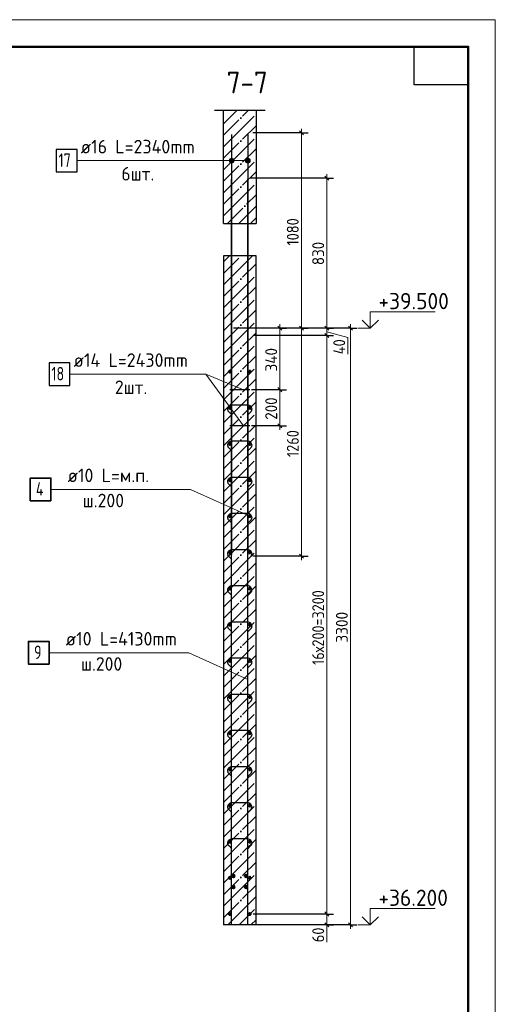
# Model space of a CAD drawing. Header units: millimetres. Extents: x -49773 to 2322955, y -3321 to 58485.
# Tile 474 of 580: x 1813212 to 1821986, y 21590 to 39743. Entities that reach past the tile are written whole.
import ezdxf

# ---------------------------------------------------------------- set-up
doc = ezdxf.new("R2010")
doc.units = ezdxf.units.MM
doc.linetypes.add('______11', pattern=[500, 400, -50, 0, -50])
doc.linetypes.add('______5', pattern=[1100, 800, -100, 100, -100])
for name, color, linetype, lineweight in [('Standard', 7, 'Continuous', 25), ('Арм.стержн. вертикальными 1', 22, 'Continuous', 35), ('Арм.стержн. Доп. арматура', 180, 'Continuous', 35), ('Арм.стержн.горизонт. 1', 180, 'Continuous', 35), ('Арм.стержн.горизонт. 2', 202, 'Continuous', 35), ('Высотная отметки_ общее', 7, 'Continuous', 13), ('Размерная линия_ общее', 7, 'Continuous', 13), ('Стена_ общее', 7, 'Continuous', 35), ('Текст_ примечание', 7, 'Continuous', 13)]:
    doc.layers.add(name, color=color, linetype=linetype, lineweight=lineweight)
doc.layers.add('Арм.стержн. вертикальными 2', color=7, linetype='Continuous', lineweight=35, true_color=0x006e00)
doc.layers.add('Арм.стержн.Стяжки', color=7, linetype='Continuous', lineweight=35, true_color=0x501e0f)
doc.styles.add('ISOCPEUR', font='txt')

msp = doc.modelspace()

# ---------------------------------------------------------------- hatches: boundary and pattern name
at = {"layer": 'Арм.стержн. вертикальными 2', "linetype": 'Continuous', "lineweight": 13, "transparency": 33554687}
for points in [[(1817083.4, 37121.4), (1817083.4, 37166.4), (1817077.1, 37143.9)], [(1817083.4, 37121.4), (1817083.4, 37166.4), (1817077.1, 37143.9)], [(1817083.4, 37121.4), (1817083.4, 37166.4), (1817077.1, 37143.9)], [(1817083.4, 37166.4), (1817099.6, 37105.2), (1817099.6, 37182.6)], [(1817083.4, 37166.4), (1817099.6, 37105.2), (1817099.6, 37182.6)], [(1817083.4, 37166.4), (1817099.6, 37105.2), (1817099.6, 37182.6)], [(1817083.4, 37166.4), (1817083.4, 37121.4), (1817099.6, 37105.2)], [(1817083.4, 37166.4), (1817083.4, 37121.4), (1817099.6, 37105.2)], [(1817083.4, 37166.4), (1817083.4, 37121.4), (1817099.6, 37105.2)], [(1817099.6, 37182.6), (1817122.1, 37098.9), (1817122.1, 37188.9)], [(1817099.6, 37182.6), (1817122.1, 37098.9), (1817122.1, 37188.9)], [(1817099.6, 37182.6), (1817122.1, 37098.9), (1817122.1, 37188.9)], [(1817099.6, 37182.6), (1817099.6, 37105.2), (1817122.1, 37098.9)], [(1817099.6, 37182.6), (1817099.6, 37105.2), (1817122.1, 37098.9)], [(1817099.6, 37182.6), (1817099.6, 37105.2), (1817122.1, 37098.9)], [(1817122.1, 37188.9), (1817122.1, 37098.9), (1817144.6, 37105.2)], [(1817122.1, 37188.9), (1817144.6, 37105.2), (1817144.6, 37182.6)], [(1817122.1, 37188.9), (1817122.1, 37098.9), (1817144.6, 37105.2)], [(1817122.1, 37188.9), (1817144.6, 37105.2), (1817144.6, 37182.6)], [(1817122.1, 37188.9), (1817122.1, 37098.9), (1817144.6, 37105.2)], [(1817122.1, 37188.9), (1817144.6, 37105.2), (1817144.6, 37182.6)], [(1817144.6, 37182.6), (1817144.6, 37105.2), (1817160.8, 37121.4)], [(1817144.6, 37182.6), (1817160.8, 37121.4), (1817160.8, 37166.4)], [(1817144.6, 37182.6), (1817144.6, 37105.2), (1817160.8, 37121.4)], [(1817144.6, 37182.6), (1817160.8, 37121.4), (1817160.8, 37166.4)], [(1817144.6, 37182.6), (1817144.6, 37105.2), (1817160.8, 37121.4)], [(1817144.6, 37182.6), (1817160.8, 37121.4), (1817160.8, 37166.4)], [(1817160.8, 37166.4), (1817160.8, 37121.4), (1817167.1, 37143.9)], [(1817160.8, 37166.4), (1817160.8, 37121.4), (1817167.1, 37143.9)], [(1817160.8, 37166.4), (1817160.8, 37121.4), (1817167.1, 37143.9)], [(1817383.4, 37121.4), (1817383.4, 37166.4), (1817377.1, 37143.9)], [(1817383.4, 37121.4), (1817383.4, 37166.4), (1817377.1, 37143.9)], [(1817383.4, 37121.4), (1817383.4, 37166.4), (1817377.1, 37143.9)], [(1817383.4, 37166.4), (1817399.6, 37105.2), (1817399.6, 37182.6)], [(1817383.4, 37166.4), (1817399.6, 37105.2), (1817399.6, 37182.6)], [(1817383.4, 37166.4), (1817399.6, 37105.2), (1817399.6, 37182.6)], [(1817383.4, 37166.4), (1817383.4, 37121.4), (1817399.6, 37105.2)], [(1817383.4, 37166.4), (1817383.4, 37121.4), (1817399.6, 37105.2)], [(1817383.4, 37166.4), (1817383.4, 37121.4), (1817399.6, 37105.2)], [(1817399.6, 37182.6), (1817422.1, 37098.9), (1817422.1, 37188.9)], [(1817399.6, 37182.6), (1817422.1, 37098.9), (1817422.1, 37188.9)], [(1817399.6, 37182.6), (1817422.1, 37098.9), (1817422.1, 37188.9)], [(1817399.6, 37182.6), (1817399.6, 37105.2), (1817422.1, 37098.9)], [(1817399.6, 37182.6), (1817399.6, 37105.2), (1817422.1, 37098.9)], [(1817399.6, 37182.6), (1817399.6, 37105.2), (1817422.1, 37098.9)], [(1817422.1, 37188.9), (1817422.1, 37098.9), (1817444.6, 37105.2)], [(1817422.1, 37188.9), (1817444.6, 37105.2), (1817444.6, 37182.6)], [(1817422.1, 37188.9), (1817422.1, 37098.9), (1817444.6, 37105.2)], [(1817422.1, 37188.9), (1817444.6, 37105.2), (1817444.6, 37182.6)], [(1817422.1, 37188.9), (1817422.1, 37098.9), (1817444.6, 37105.2)], [(1817422.1, 37188.9), (1817444.6, 37105.2), (1817444.6, 37182.6)], [(1817444.6, 37182.6), (1817444.6, 37105.2), (1817460.8, 37121.4)], [(1817444.6, 37182.6), (1817460.8, 37121.4), (1817460.8, 37166.4)], [(1817444.6, 37182.6), (1817444.6, 37105.2), (1817460.8, 37121.4)], [(1817444.6, 37182.6), (1817460.8, 37121.4), (1817460.8, 37166.4)], [(1817444.6, 37182.6), (1817444.6, 37105.2), (1817460.8, 37121.4)], [(1817444.6, 37182.6), (1817460.8, 37121.4), (1817460.8, 37166.4)], [(1817460.8, 37166.4), (1817460.8, 37121.4), (1817467.1, 37143.9)], [(1817460.8, 37166.4), (1817460.8, 37121.4), (1817467.1, 37143.9)], [(1817460.8, 37166.4), (1817460.8, 37121.4), (1817467.1, 37143.9)]]:
    msp.add_hatch(color=7, dxfattribs=at).paths.add_polyline_path(points)

# ---------------------------------------------------------------- linework, layer by layer
at = {"layer": 'Standard', "color": 7, "linetype": 'Continuous', "lineweight": 25, "transparency": 33554687}
msp.add_line((1816805.5, 38073.6), (1817738.8, 38073.6), dxfattribs=at)
at = {"layer": 'Standard', "color": 253, "linetype": '______11', "lineweight": 35, "true_color": 0xababab, "transparency": 33554687}
for p, q in [((1816972.1, 37611.9), (1817433.8, 38073.6)), ((1816972.1, 37187.6), (1817572.1, 37787.6)), ((1816972.1, 36763.3), (1817572.1, 37363.3)), ((1816972.1, 36339.1), (1817572.1, 36939.1)), ((1817045.2, 35987.9), (1817572.1, 36514.8)), ((1817469.4, 35987.9), (1817572.1, 36090.5)), ((1816972.1, 35066.3), (1817293.7, 35387.9)), ((1816972.1, 34642), (1817572.1, 35242)), ((1816972.1, 34217.7), (1817572.1, 34817.7)), ((1816972.1, 33793.5), (1817572.1, 34393.5)), ((1816972.1, 33369.2), (1817572.1, 33969.2)), ((1816972.1, 32944.9), (1817572.1, 33544.9)), ((1816972.1, 32520.7), (1817572.1, 33120.7)), ((1816972.1, 32096.4), (1817572.1, 32696.4)), ((1816972.1, 31672.2), (1817572.1, 32272.2)), ((1816972.1, 31247.9), (1817572.1, 31847.9)), ((1816972.1, 30823.6), (1817572.1, 31423.6)), ((1816972.1, 30399.4), (1817572.1, 30999.4)), ((1816972.1, 29975.1), (1817572.1, 30575.1)), ((1816972.1, 29550.8), (1817572.1, 30150.8)), ((1816972.1, 29126.6), (1817572.1, 29726.6)), ((1816972.1, 28702.3), (1817572.1, 29302.3)), ((1816972.1, 28278.1), (1817572.1, 28878)), ((1816972.1, 27853.8), (1817572.1, 28453.8)), ((1816972.1, 27429.5), (1817572.1, 28029.5)), ((1816972.1, 27005.3), (1817572.1, 27605.2)), ((1816972.1, 26581), (1817572.1, 27181)), ((1816972.1, 26156.7), (1817572.1, 26756.7)), ((1816972.1, 25732.5), (1817572.1, 26332.5)), ((1816972.1, 25308.2), (1817572.1, 25908.2)), ((1816972.1, 24883.9), (1817572.1, 25483.9)), ((1816972.1, 24459.7), (1817572.1, 25059.7)), ((1816972.1, 24035.4), (1817572.1, 24635.4)), ((1816972.1, 23611.1), (1817572.1, 24211.1)), ((1816972.1, 23186.9), (1817572.1, 23786.9)), ((1817264, 23054.5), (1817572.1, 23362.6))]:
    msp.add_line(p, q, dxfattribs=at)
at = {"layer": 'Standard', "color": 253, "linetype": '______5', "lineweight": 35, "true_color": 0xababab, "transparency": 33554687}
for p, q in [((1816972.1, 37824), (1817221.7, 38073.6)), ((1816972.1, 37399.7), (1817572.1, 37999.7)), ((1816972.1, 36975.5), (1817572.1, 37575.5)), ((1816972.1, 36551.2), (1817572.1, 37151.2)), ((1816972.1, 36126.9), (1817572.1, 36726.9)), ((1817257.3, 35987.9), (1817572.1, 36302.7)), ((1816972.1, 34854.1), (1817505.8, 35387.9)), ((1816972.1, 35278.4), (1817081.6, 35387.9)), ((1816972.1, 34429.9), (1817572.1, 35029.9)), ((1816972.1, 34005.6), (1817572.1, 34605.6)), ((1816972.1, 33581.3), (1817572.1, 34181.3)), ((1816972.1, 33157.1), (1817572.1, 33757.1)), ((1816972.1, 32732.8), (1817572.1, 33332.8)), ((1816972.1, 32308.6), (1817572.1, 32908.6)), ((1816972.1, 31884.3), (1817572.1, 32484.3)), ((1816972.1, 31460), (1817572.1, 32060)), ((1816972.1, 31035.8), (1817572.1, 31635.8)), ((1816972.1, 30611.5), (1817572.1, 31211.5)), ((1816972.1, 30187.2), (1817572.1, 30787.2)), ((1816972.1, 29763), (1817572.1, 30363)), ((1816972.1, 29338.7), (1817572.1, 29938.7)), ((1816972.1, 28914.4), (1817572.1, 29514.4)), ((1816972.1, 28490.2), (1817572.1, 29090.2)), ((1816972.1, 28065.9), (1817572.1, 28665.9)), ((1816972.1, 27641.6), (1817572.1, 28241.6)), ((1816972.1, 27217.4), (1817572.1, 27817.4)), ((1816972.1, 26793.1), (1817572.1, 27393.1)), ((1816972.1, 26368.8), (1817572.1, 26968.8)), ((1816972.1, 25944.6), (1817572.1, 26544.6)), ((1816972.1, 25520.3), (1817572.1, 26120.3)), ((1816972.1, 25096.1), (1817572.1, 25696.1)), ((1816972.1, 24671.8), (1817572.1, 25271.8)), ((1816972.1, 24247.5), (1817572.1, 24847.5)), ((1816972.1, 23823.3), (1817572.1, 24423.3)), ((1816972.1, 23399), (1817572.1, 23999)), ((1817051.9, 23054.5), (1817572.1, 23574.7)), ((1817476.2, 23054.5), (1817572.1, 23150.5))]:
    msp.add_line(p, q, dxfattribs=at)
at = {"layer": 'Standard', "color": 7, "linetype": 'Continuous', "lineweight": 13, "transparency": 33554687}
msp.add_lwpolyline([(1762586.4, -2257.3), (1821986.4, -2257.3), (1821986.4, 39742.7), (1762586.4, 39742.7), (1762586.4, -2257.3)], close=True, dxfattribs=at)
at = {"layer": 'Standard', "color": 7, "linetype": 'Continuous', "lineweight": 50, "transparency": 33554687}
msp.add_lwpolyline([(1764586.4, 39242.7), (1821486.4, 39242.7), (1821486.4, -1757.3), (1764586.4, -1757.3), (1764586.4, 39242.7)], close=True, dxfattribs=at)
at = {"layer": 'Standard', "color": 7, "linetype": 'Continuous', "lineweight": 25, "transparency": 33554687}
msp.add_lwpolyline([(1821486.4, 39242.7), (1821486.4, 38542.7), (1820486.4, 38542.7), (1820486.4, 39242.7), (1821486.4, 39242.7)], close=True, dxfattribs=at)
at = {"layer": 'Арм.стержн. вертикальными 1', "color": 4, "linetype": 'Continuous', "lineweight": 25, "transparency": 33554687}
for p, q in [((1817122.1, 23071.2), (1817122.1, 36804.5)), ((1817122.1, 23071.2), (1817122.1, 36804.5)), ((1817422.1, 23071.2), (1817422.1, 36804.5)), ((1817422.1, 23071.2), (1817422.1, 36804.5))]:
    msp.add_line(p, q, dxfattribs=at)
at = {"layer": 'Арм.стержн. вертикальными 2', "color": 5, "linetype": 'Continuous', "lineweight": 25, "true_color": 0x1c1cff, "transparency": 33554687}
for p, q in [((1817122.1, 37627.9), (1817122.1, 29881.2)), ((1817122.1, 37627.9), (1817122.1, 29881.2)), ((1817122.1, 37627.9), (1817122.1, 29881.2)), ((1817422.1, 37627.9), (1817422.1, 29881.2)), ((1817422.1, 37627.9), (1817422.1, 29881.2)), ((1817422.1, 37627.9), (1817422.1, 29881.2))]:
    msp.add_line(p, q, dxfattribs=at)
at = {"layer": 'Арм.стержн. вертикальными 2', "color": 7, "linetype": 'Continuous', "lineweight": 13, "transparency": 33554687}
for p, q in [((1814271.9, 37143.9), (1816755.2, 37143.9)), ((1816755.2, 37143.9), (1817122.1, 37143.9)), ((1816755.2, 37143.9), (1817422.1, 37143.9)), ((1816755.2, 37143.9), (1817422.1, 37143.9)), ((1816755.2, 37143.9), (1817122.1, 37143.9)), ((1816755.2, 37143.9), (1817122.1, 37143.9)), ((1816755.2, 37143.9), (1817422.1, 37143.9)), ((1817077.1, 37143.9), (1817077.1, 37143.9)), ((1817077.1, 37143.9), (1817077.1, 37143.9)), ((1817077.1, 37143.9), (1817077.1, 37143.9)), ((1817122.1, 37188.9), (1817122.1, 37188.9)), ((1817122.1, 37188.9), (1817122.1, 37188.9)), ((1817122.1, 37188.9), (1817122.1, 37188.9)), ((1817122.1, 37098.9), (1817122.1, 37098.9)), ((1817122.1, 37098.9), (1817122.1, 37098.9)), ((1817122.1, 37098.9), (1817122.1, 37098.9)), ((1817167.1, 37143.9), (1817167.1, 37143.9)), ((1817167.1, 37143.9), (1817167.1, 37143.9)), ((1817167.1, 37143.9), (1817167.1, 37143.9)), ((1817377.1, 37143.9), (1817377.1, 37143.9)), ((1817377.1, 37143.9), (1817377.1, 37143.9)), ((1817377.1, 37143.9), (1817377.1, 37143.9)), ((1817422.1, 37188.9), (1817422.1, 37188.9)), ((1817422.1, 37188.9), (1817422.1, 37188.9)), ((1817422.1, 37188.9), (1817422.1, 37188.9)), ((1817422.1, 37098.9), (1817422.1, 37098.9)), ((1817422.1, 37098.9), (1817422.1, 37098.9)), ((1817422.1, 37098.9), (1817422.1, 37098.9)), ((1817467.1, 37143.9), (1817467.1, 37143.9)), ((1817467.1, 37143.9), (1817467.1, 37143.9)), ((1817467.1, 37143.9), (1817467.1, 37143.9))]:
    msp.add_line(p, q, dxfattribs=at)
at = {"layer": 'Арм.стержн. вертикальными 2', "color": 7, "linetype": 'Continuous', "lineweight": 25, "transparency": 33554687}
msp.add_lwpolyline([(1813888.5, 36935.6), (1814271.9, 36935.6), (1814271.9, 37352.2), (1813888.5, 37352.2), (1813888.5, 36935.6)], dxfattribs=at)
at = {"layer": 'Арм.стержн. вертикальными 2', "color": 7, "linetype": 'Continuous', "lineweight": 13, "transparency": 33554687}
for centre in [(1817122.1, 37143.9), (1817122.1, 37143.9), (1817122.1, 37143.9), (1817422.1, 37143.9), (1817422.1, 37143.9), (1817422.1, 37143.9)]:
    msp.add_circle(centre, 45, dxfattribs=at)
at = {"layer": 'Арм.стержн. Доп. арматура', "color": 211, "linetype": 'Continuous', "lineweight": 50, "true_color": 0xff54ff, "transparency": 33554687}
for centre in [(1817155.5, 23954.5), (1817388.8, 23954.5), (1817155.5, 23754.5), (1817388.8, 23754.5)]:
    msp.add_circle(centre, 23.3, dxfattribs=at)
at = {"layer": 'Арм.стержн.горизонт. 1', "color": 4, "linetype": 'Continuous', "lineweight": 50, "transparency": 33554687}
for centre in [(1817088.8, 33254.5), (1817455.5, 33254.5), (1817088.8, 32587.9), (1817455.5, 32587.9), (1817088.8, 31921.2), (1817455.5, 31921.2), (1817088.8, 31254.5), (1817455.5, 31254.5), (1817088.8, 30587.9), (1817455.5, 30587.9), (1817088.8, 29921.2), (1817455.5, 29921.2), (1817088.8, 29254.5), (1817455.5, 29254.5), (1817088.8, 28587.9), (1817455.5, 28587.9), (1817088.8, 27921.2), (1817455.5, 27921.2), (1817088.8, 27254.5), (1817455.5, 27254.5), (1817088.8, 26587.9), (1817455.5, 26587.9), (1817088.8, 25921.2), (1817455.5, 25921.2), (1817088.8, 25254.5), (1817455.5, 25254.5), (1817088.8, 24587.9), (1817455.5, 24587.9), (1817088.8, 23921.2), (1817455.5, 23921.2), (1817088.8, 23254.5), (1817455.5, 23254.5)]:
    msp.add_circle(centre, 16.7, dxfattribs=at)
at = {"layer": 'Арм.стержн.горизонт. 2', "color": 7, "linetype": 'Continuous', "lineweight": 13, "transparency": 33554687}
for p, q in [((1814139.4, 33207.9), (1816647.7, 33207.9)), ((1816647.7, 33207.9), (1817340.6, 32921.2)), ((1816647.7, 33207.9), (1817340.6, 32254.5)), ((1816364.4, 31083.4), (1813789.4, 31083.4)), ((1816331, 28070.9), (1813756, 28070.9))]:
    msp.add_line(p, q, dxfattribs=at)
at = {"layer": 'Арм.стержн.горизонт. 2', "color": 7, "linetype": 'Continuous', "lineweight": 25, "transparency": 33554687}
msp.add_lwpolyline([(1813756.1, 32999.5), (1814139.4, 32999.5), (1814139.4, 33416.2), (1813756.1, 33416.2), (1813756.1, 32999.5)], dxfattribs=at)
at = {"layer": 'Арм.стержн.горизонт. 2', "color": 211, "linetype": 'Continuous', "lineweight": 25, "true_color": 0xff54ff, "transparency": 33554687}
for points in [[(1817455.5, 32921.2), (1817092.2, 32921.2), (1817088.8, 32921.2)], [(1817455.5, 32254.5), (1817092.2, 32254.5), (1817088.8, 32254.5)]]:
    msp.add_lwpolyline(points, dxfattribs=at)
at = {"layer": 'Арм.стержн.горизонт. 2', "color": 7, "linetype": 'Continuous', "lineweight": 35, "transparency": 33554687}
for points in [[(1813789.4, 30875.1), (1813406, 30875.1), (1813406, 31291.8), (1813789.4, 31291.8), (1813789.4, 30875.1)], [(1813756, 27862.6), (1813372.7, 27862.6), (1813372.7, 28279.2), (1813756, 28279.2), (1813756, 27862.6)]]:
    msp.add_lwpolyline(points, dxfattribs=at)
at = {"layer": 'Арм.стержн.Стяжки', "color": 40, "linetype": 'Continuous', "lineweight": 25, "transparency": 33554687}
for points in [[(1817124.8, 32458.3), (1817074.3, 32508.8), (1817069.5, 32514.3), (1817065.1, 32520.4), (1817061.3, 32526.8), (1817058.2, 32533.5), (1817055.7, 32540.4), (1817053.8, 32547.6), (1817052.6, 32555), (1817052.1, 32562.3), (1817052.1, 32567.6), (1817054.1, 32581.7), (1817058.9, 32596.3), (1817066.4, 32609.7), (1817075.6, 32620.7), (1817086.5, 32629.8), (1817099.9, 32637.3), (1817114.5, 32642.1), (1817128.6, 32644.1), (1817415.6, 32644.1), (1817429.8, 32642.1), (1817444.3, 32637.3), (1817457.7, 32629.8), (1817468.7, 32620.7), (1817477.9, 32609.7), (1817485.3, 32596.3), (1817490.1, 32581.7), (1817492.1, 32567.6), (1817492.1, 32562.3), (1817491.6, 32555), (1817490.4, 32547.6), (1817488.5, 32540.4), (1817486, 32533.5), (1817482.9, 32526.8), (1817479.1, 32520.4), (1817474.7, 32514.3), (1817469.9, 32508.8), (1817419.5, 32458.3)], [(1817124.8, 31791.7), (1817074.3, 31842.1), (1817069.5, 31847.7), (1817065.1, 31853.7), (1817061.3, 31860.2), (1817058.2, 31866.8), (1817055.7, 31873.7), (1817053.8, 31881), (1817052.6, 31888.4), (1817052.1, 31895.7), (1817052.1, 31900.9), (1817054.1, 31915.1), (1817058.9, 31929.6), (1817066.4, 31943), (1817075.6, 31954), (1817086.5, 31963.2), (1817099.9, 31970.6), (1817114.5, 31975.5), (1817128.6, 31977.4), (1817415.6, 31977.4), (1817429.8, 31975.5), (1817444.3, 31970.6), (1817457.7, 31963.2), (1817468.7, 31954), (1817477.9, 31943), (1817485.3, 31929.6), (1817490.1, 31915.1), (1817492.1, 31900.9), (1817492.1, 31895.7), (1817491.6, 31888.4), (1817490.4, 31881), (1817488.5, 31873.7), (1817486, 31866.8), (1817482.9, 31860.2), (1817479.1, 31853.7), (1817474.7, 31847.7), (1817469.9, 31842.1), (1817419.5, 31791.7)], [(1817124.8, 31125), (1817074.3, 31175.4), (1817069.5, 31181), (1817065.1, 31187), (1817061.3, 31193.5), (1817058.2, 31200.1), (1817055.7, 31207.1), (1817053.8, 31214.3), (1817052.6, 31221.7), (1817052.1, 31229), (1817052.1, 31234.2), (1817054.1, 31248.4), (1817058.9, 31263), (1817066.4, 31276.4), (1817075.6, 31287.3), (1817086.5, 31296.5), (1817099.9, 31304), (1817114.5, 31308.8), (1817128.6, 31310.8), (1817415.6, 31310.8), (1817429.8, 31308.8), (1817444.3, 31304), (1817457.7, 31296.5), (1817468.7, 31287.3), (1817477.9, 31276.4), (1817485.3, 31263), (1817490.1, 31248.4), (1817492.1, 31234.2), (1817492.1, 31229), (1817491.6, 31221.7), (1817490.4, 31214.3), (1817488.5, 31207.1), (1817486, 31200.1), (1817482.9, 31193.5), (1817479.1, 31187), (1817474.7, 31181), (1817469.9, 31175.4), (1817419.5, 31125)], [(1817124.8, 30458.3), (1817074.3, 30508.8), (1817069.5, 30514.3), (1817065.1, 30520.4), (1817061.3, 30526.8), (1817058.2, 30533.5), (1817055.7, 30540.4), (1817053.8, 30547.6), (1817052.6, 30555), (1817052.1, 30562.3), (1817052.1, 30567.6), (1817054.1, 30581.7), (1817058.9, 30596.3), (1817066.4, 30609.7), (1817075.6, 30620.7), (1817086.5, 30629.8), (1817099.9, 30637.3), (1817114.5, 30642.1), (1817128.6, 30644.1), (1817415.6, 30644.1), (1817429.8, 30642.1), (1817444.3, 30637.3), (1817457.7, 30629.8), (1817468.7, 30620.7), (1817477.9, 30609.7), (1817485.3, 30596.3), (1817490.1, 30581.7), (1817492.1, 30567.6), (1817492.1, 30562.3), (1817491.6, 30555), (1817490.4, 30547.6), (1817488.5, 30540.4), (1817486, 30533.5), (1817482.9, 30526.8), (1817479.1, 30520.4), (1817474.7, 30514.3), (1817469.9, 30508.8), (1817419.5, 30458.3)], [(1817124.8, 29791.7), (1817074.3, 29842.1), (1817069.5, 29847.7), (1817065.1, 29853.7), (1817061.3, 29860.2), (1817058.2, 29866.8), (1817055.7, 29873.7), (1817053.8, 29881), (1817052.6, 29888.4), (1817052.1, 29895.7), (1817052.1, 29900.9), (1817054.1, 29915.1), (1817058.9, 29929.6), (1817066.4, 29943), (1817075.6, 29954), (1817086.5, 29963.2), (1817099.9, 29970.6), (1817114.5, 29975.5), (1817128.6, 29977.4), (1817415.6, 29977.4), (1817429.8, 29975.5), (1817444.3, 29970.6), (1817457.7, 29963.2), (1817468.7, 29954), (1817477.9, 29943), (1817485.3, 29929.6), (1817490.1, 29915.1), (1817492.1, 29900.9), (1817492.1, 29895.7), (1817491.6, 29888.4), (1817490.4, 29881), (1817488.5, 29873.7), (1817486, 29866.8), (1817482.9, 29860.2), (1817479.1, 29853.7), (1817474.7, 29847.7), (1817469.9, 29842.1), (1817419.5, 29791.7)], [(1817124.8, 29125), (1817074.3, 29175.4), (1817069.5, 29181), (1817065.1, 29187), (1817061.3, 29193.5), (1817058.2, 29200.1), (1817055.7, 29207.1), (1817053.8, 29214.3), (1817052.6, 29221.7), (1817052.1, 29229), (1817052.1, 29234.2), (1817054.1, 29248.4), (1817058.9, 29263), (1817066.4, 29276.4), (1817075.6, 29287.3), (1817086.5, 29296.5), (1817099.9, 29304), (1817114.5, 29308.8), (1817128.6, 29310.8), (1817415.6, 29310.8), (1817429.8, 29308.8), (1817444.3, 29304), (1817457.7, 29296.5), (1817468.7, 29287.3), (1817477.9, 29276.4), (1817485.3, 29263), (1817490.1, 29248.4), (1817492.1, 29234.2), (1817492.1, 29229), (1817491.6, 29221.7), (1817490.4, 29214.3), (1817488.5, 29207.1), (1817486, 29200.1), (1817482.9, 29193.5), (1817479.1, 29187), (1817474.7, 29181), (1817469.9, 29175.4), (1817419.5, 29125)], [(1817124.8, 28458.3), (1817074.3, 28508.8), (1817069.5, 28514.3), (1817065.1, 28520.4), (1817061.3, 28526.8), (1817058.2, 28533.5), (1817055.7, 28540.4), (1817053.8, 28547.6), (1817052.6, 28555), (1817052.1, 28562.3), (1817052.1, 28567.6), (1817054.1, 28581.7), (1817058.9, 28596.3), (1817066.4, 28609.7), (1817075.6, 28620.7), (1817086.5, 28629.8), (1817099.9, 28637.3), (1817114.5, 28642.1), (1817128.6, 28644.1), (1817415.6, 28644.1), (1817429.8, 28642.1), (1817444.3, 28637.3), (1817457.7, 28629.8), (1817468.7, 28620.7), (1817477.9, 28609.7), (1817485.3, 28596.3), (1817490.1, 28581.7), (1817492.1, 28567.6), (1817492.1, 28562.3), (1817491.6, 28555), (1817490.4, 28547.6), (1817488.5, 28540.4), (1817486, 28533.5), (1817482.9, 28526.8), (1817479.1, 28520.4), (1817474.7, 28514.3), (1817469.9, 28508.8), (1817419.5, 28458.3)], [(1817124.8, 27791.7), (1817074.3, 27842.1), (1817069.5, 27847.6), (1817065.1, 27853.7), (1817061.3, 27860.2), (1817058.2, 27866.8), (1817055.7, 27873.7), (1817053.8, 27881), (1817052.6, 27888.4), (1817052.1, 27895.7), (1817052.1, 27900.9), (1817054.1, 27915.1), (1817058.9, 27929.6), (1817066.4, 27943), (1817075.6, 27954), (1817086.5, 27963.2), (1817099.9, 27970.6), (1817114.5, 27975.5), (1817128.6, 27977.4), (1817415.6, 27977.4), (1817429.8, 27975.5), (1817444.3, 27970.6), (1817457.7, 27963.2), (1817468.7, 27954), (1817477.9, 27943), (1817485.3, 27929.6), (1817490.1, 27915.1), (1817492.1, 27900.9), (1817492.1, 27895.7), (1817491.6, 27888.4), (1817490.4, 27881), (1817488.5, 27873.7), (1817486, 27866.8), (1817482.9, 27860.2), (1817479.1, 27853.7), (1817474.7, 27847.6), (1817469.9, 27842.1), (1817419.5, 27791.7)], [(1817124.8, 27125), (1817074.3, 27175.4), (1817069.5, 27181), (1817065.1, 27187), (1817061.3, 27193.5), (1817058.2, 27200.1), (1817055.7, 27207.1), (1817053.8, 27214.3), (1817052.6, 27221.7), (1817052.1, 27229), (1817052.1, 27234.2), (1817054.1, 27248.4), (1817058.9, 27263), (1817066.4, 27276.4), (1817075.6, 27287.3), (1817086.5, 27296.5), (1817099.9, 27304), (1817114.5, 27308.8), (1817128.6, 27310.8), (1817415.6, 27310.8), (1817429.8, 27308.8), (1817444.3, 27304), (1817457.7, 27296.5), (1817468.7, 27287.3), (1817477.9, 27276.4), (1817485.3, 27263), (1817490.1, 27248.4), (1817492.1, 27234.2), (1817492.1, 27229), (1817491.6, 27221.7), (1817490.4, 27214.3), (1817488.5, 27207.1), (1817486, 27200.1), (1817482.9, 27193.5), (1817479.1, 27187), (1817474.7, 27181), (1817469.9, 27175.4), (1817419.5, 27125)], [(1817124.8, 26458.3), (1817074.3, 26508.8), (1817069.5, 26514.3), (1817065.1, 26520.4), (1817061.3, 26526.8), (1817058.2, 26533.5), (1817055.7, 26540.4), (1817053.8, 26547.6), (1817052.6, 26555), (1817052.1, 26562.3), (1817052.1, 26567.6), (1817054.1, 26581.7), (1817058.9, 26596.3), (1817066.4, 26609.7), (1817075.6, 26620.7), (1817086.5, 26629.8), (1817099.9, 26637.3), (1817114.5, 26642.1), (1817128.6, 26644.1), (1817415.6, 26644.1), (1817429.8, 26642.1), (1817444.3, 26637.3), (1817457.7, 26629.8), (1817468.7, 26620.7), (1817477.9, 26609.7), (1817485.3, 26596.3), (1817490.1, 26581.7), (1817492.1, 26567.6), (1817492.1, 26562.3), (1817491.6, 26555), (1817490.4, 26547.6), (1817488.5, 26540.4), (1817486, 26533.5), (1817482.9, 26526.8), (1817479.1, 26520.4), (1817474.7, 26514.3), (1817469.9, 26508.8), (1817419.5, 26458.3)], [(1817124.8, 25791.7), (1817074.3, 25842.1), (1817069.5, 25847.6), (1817065.1, 25853.7), (1817061.3, 25860.2), (1817058.2, 25866.8), (1817055.7, 25873.7), (1817053.8, 25881), (1817052.6, 25888.4), (1817052.1, 25895.7), (1817052.1, 25900.9), (1817054.1, 25915.1), (1817058.9, 25929.6), (1817066.4, 25943), (1817075.6, 25954), (1817086.5, 25963.2), (1817099.9, 25970.6), (1817114.5, 25975.5), (1817128.6, 25977.4), (1817415.6, 25977.4), (1817429.8, 25975.5), (1817444.3, 25970.6), (1817457.7, 25963.2), (1817468.7, 25954), (1817477.9, 25943), (1817485.3, 25929.6), (1817490.1, 25915.1), (1817492.1, 25900.9), (1817492.1, 25895.7), (1817491.6, 25888.4), (1817490.4, 25881), (1817488.5, 25873.7), (1817486, 25866.8), (1817482.9, 25860.2), (1817479.1, 25853.7), (1817474.7, 25847.6), (1817469.9, 25842.1), (1817419.5, 25791.7)], [(1817124.8, 25125), (1817074.3, 25175.4), (1817069.5, 25181), (1817065.1, 25187), (1817061.3, 25193.5), (1817058.2, 25200.1), (1817055.7, 25207.1), (1817053.8, 25214.3), (1817052.6, 25221.7), (1817052.1, 25229), (1817052.1, 25234.2), (1817054.1, 25248.4), (1817058.9, 25263), (1817066.4, 25276.4), (1817075.6, 25287.3), (1817086.5, 25296.5), (1817099.9, 25304), (1817114.5, 25308.8), (1817128.6, 25310.8), (1817415.6, 25310.8), (1817429.8, 25308.8), (1817444.3, 25304), (1817457.7, 25296.5), (1817468.7, 25287.3), (1817477.9, 25276.4), (1817485.3, 25263), (1817490.1, 25248.4), (1817492.1, 25234.2), (1817492.1, 25229), (1817491.6, 25221.7), (1817490.4, 25214.3), (1817488.5, 25207.1), (1817486, 25200.1), (1817482.9, 25193.5), (1817479.1, 25187), (1817474.7, 25181), (1817469.9, 25175.4), (1817419.5, 25125)], [(1817124.8, 24458.3), (1817074.3, 24508.8), (1817069.5, 24514.3), (1817065.1, 24520.4), (1817061.3, 24526.8), (1817058.2, 24533.5), (1817055.7, 24540.4), (1817053.8, 24547.6), (1817052.6, 24555), (1817052.1, 24562.3), (1817052.1, 24567.6), (1817054.1, 24581.7), (1817058.9, 24596.3), (1817066.4, 24609.7), (1817075.6, 24620.7), (1817086.5, 24629.8), (1817099.9, 24637.3), (1817114.5, 24642.1), (1817128.6, 24644.1), (1817415.6, 24644.1), (1817429.8, 24642.1), (1817444.3, 24637.3), (1817457.7, 24629.8), (1817468.7, 24620.7), (1817477.9, 24609.7), (1817485.3, 24596.3), (1817490.1, 24581.7), (1817492.1, 24567.6), (1817492.1, 24562.3), (1817491.6, 24555), (1817490.4, 24547.6), (1817488.5, 24540.4), (1817486, 24533.5), (1817482.9, 24526.8), (1817479.1, 24520.4), (1817474.7, 24514.3), (1817469.9, 24508.8), (1817419.5, 24458.3)]]:
    msp.add_lwpolyline(points, dxfattribs=at)
at = {"layer": 'Высотная отметки_ общее', "color": 7, "linetype": 'Continuous', "lineweight": 13, "transparency": 33554687}
for p, q in [((1819679.4, 34054.5), (1819679.4, 34354.5)), ((1819679.4, 34354.5), (1820879.4, 34354.5)), ((1819679.4, 34054.5), (1819529.4, 34204.5)), ((1819679.4, 34054.5), (1819829.4, 34204.5)), ((1819679.4, 34054.5), (1819459, 34054.5)), ((1819679.4, 34054.5), (1819679.4, 34054.5)), ((1819679.4, 34054.5), (1819679.4, 34054.5)), ((1819679.4, 34054.5), (1819679.4, 34054.5)), ((1819679.4, 34054.5), (1819679.4, 34054.5)), ((1819679.4, 23054.5), (1819679.4, 23354.5)), ((1819679.4, 23354.5), (1820879.4, 23354.5)), ((1819679.4, 23054.5), (1819459, 23054.5)), ((1819679.4, 23054.5), (1819529.4, 23204.5)), ((1819679.4, 23054.5), (1819829.4, 23204.5)), ((1819679.4, 23054.5), (1819679.4, 23054.5)), ((1819679.4, 23054.5), (1819679.4, 23054.5)), ((1819679.4, 23054.5), (1819679.4, 23054.5)), ((1819679.4, 23054.5), (1819679.4, 23054.5))]:
    msp.add_line(p, q, dxfattribs=at)
at = {"layer": 'Размерная линия_ общее', "color": 253, "linetype": 'Continuous', "lineweight": -3, "true_color": 0xa0a0a0, "transparency": 33554687}
for p, q in [((1818410.4, 37654.5), (1817515.5, 37654.5)), ((1818410.4, 37654.5), (1818285.4, 37654.5)), ((1818410.4, 37654.5), (1818535.4, 37654.5)), ((1818878.8, 36821.2), (1817472.1, 36821.2)), ((1818878.8, 36821.2), (1818753.8, 36821.2)), ((1818878.8, 36821.2), (1819003.8, 36821.2)), ((1819315.9, 34054.5), (1817155.3, 34054.5)), ((1818012.2, 34054.5), (1817638.8, 34054.5)), ((1818012.2, 34054.5), (1817887.2, 34054.5)), ((1818012.2, 34054.5), (1818137.2, 34054.5)), ((1818410.4, 34054.5), (1818285.4, 34054.5)), ((1818410.4, 34054.5), (1818535.4, 34054.5)), ((1818878.8, 34054.5), (1818753.8, 34054.5)), ((1818878.8, 34054.5), (1819003.8, 34054.5)), ((1819315.9, 34054.5), (1819190.9, 34054.5)), ((1819315.9, 34054.5), (1819440.9, 34054.5)), ((1818878.8, 33921.2), (1818753.8, 33921.2)), ((1818878.8, 33921.2), (1819003.8, 33921.2)), ((1818012.2, 32921.2), (1817887.2, 32921.2)), ((1818012.2, 32921.2), (1818137.2, 32921.2)), ((1818012.2, 32254.5), (1817488.8, 32254.5)), ((1818012.2, 32254.5), (1817887.2, 32254.5)), ((1818012.2, 32254.5), (1818137.2, 32254.5)), ((1818410.4, 29854.5), (1817515.5, 29854.5)), ((1818410.4, 29854.5), (1818285.4, 29854.5)), ((1818410.4, 29854.5), (1818535.4, 29854.5)), ((1818878.8, 23254.5), (1818753.8, 23254.5)), ((1818878.8, 23254.5), (1819003.8, 23254.5)), ((1819315.9, 23054.5), (1817315.1, 23054.5)), ((1818878.8, 23054.5), (1818753.8, 23054.5)), ((1818878.8, 23054.5), (1819003.8, 23054.5)), ((1819315.9, 23054.5), (1819190.9, 23054.5)), ((1819315.9, 23054.5), (1819440.9, 23054.5))]:
    msp.add_line(p, q, dxfattribs=at)
at = {"layer": 'Размерная линия_ общее', "color": 7, "linetype": 'Continuous', "lineweight": 25, "transparency": 33554687}
for p, q in [((1818447.9, 37617), (1818372.9, 37692)), ((1818916.3, 36783.7), (1818841.3, 36858.7)), ((1818049.7, 34017), (1817974.7, 34092)), ((1818447.9, 34017), (1818372.9, 34092)), ((1818916.3, 34017), (1818841.3, 34092)), ((1818916.3, 33883.7), (1818841.3, 33958.7)), ((1819353.4, 34017), (1819278.4, 34092)), ((1818049.7, 32883.7), (1817974.7, 32958.7)), ((1818049.7, 32217), (1817974.7, 32292)), ((1818447.9, 29817), (1818372.9, 29892)), ((1818916.3, 23217), (1818841.3, 23292)), ((1818916.3, 23017), (1818841.3, 23092)), ((1819353.4, 23017), (1819278.4, 23092))]:
    msp.add_line(p, q, dxfattribs=at)
at = {"layer": 'Размерная линия_ общее', "color": 7, "linetype": 'Continuous', "lineweight": 13, "transparency": 33554687}
for p, q in [((1818410.4, 37654.5), (1818410.4, 37729.5)), ((1818410.4, 34054.5), (1818410.4, 37654.5)), ((1818878.8, 36821.2), (1818878.8, 36896.2)), ((1818878.8, 34054.5), (1818878.8, 36821.2)), ((1818012.2, 34054.5), (1818012.2, 34129.5)), ((1819315.9, 34054.5), (1819315.9, 34129.5)), ((1818012.2, 32921.2), (1818012.2, 34054.5)), ((1818878.8, 33921.2), (1818878.8, 34054.5)), ((1818878.8, 33987.9), (1819267.8, 33881.5)), ((1819267.8, 33881.5), (1819267.8, 33573.5)), ((1818012.2, 32254.5), (1818012.2, 32179.5)), ((1818410.4, 29854.5), (1818410.4, 29779.5)), ((1818878.8, 23054.5), (1818878.8, 23254.5)), ((1818878.8, 23154.5), (1818879.4, 23021)), ((1818878.8, 23054.5), (1818878.8, 22979.5)), ((1819315.9, 23054.5), (1819315.9, 22979.5)), ((1818879.4, 23021), (1818879.4, 22735))]:
    msp.add_line(p, q, dxfattribs=at)
at = {"layer": 'Размерная линия_ общее', "color": 253, "linetype": 'Continuous', "lineweight": -3, "true_color": 0xa0a0a0, "transparency": 33554687}
for points in [[(1818410.4, 34054.5), (1818393.4, 34054.5), (1818393.4, 34054.5), (1817638.8, 34054.5)], [(1818878.8, 34054.5), (1818861.8, 34054.5), (1818861.8, 34054.5), (1817638.8, 34054.5)], [(1818878.8, 33921.2), (1818861.8, 33921.2), (1818861.8, 33921.2), (1817522.1, 33921.2)], [(1818012.2, 32921.2), (1817995.2, 32921.2), (1817995.2, 32921.2), (1817488.8, 32921.2)], [(1818878.8, 23254.5), (1818862.4, 23254.5), (1818862.4, 23254.5), (1818862.3, 23254.5), (1818862.3, 23254.5), (1817522.1, 23254.5)], [(1818878.8, 23054.5), (1818875, 23054.5), (1818875, 23054.5), (1818862.4, 23054.5), (1818862.4, 23054.5), (1818862.3, 23054.5), (1818862.3, 23054.5), (1817458.4, 23054.5)]]:
    msp.add_lwpolyline(points, dxfattribs=at)
at = {"layer": 'Размерная линия_ общее', "color": 7, "linetype": 'Continuous', "lineweight": 13, "transparency": 33554687}
for points in [[(1818410.4, 29854.5), (1818410.4, 31658.5), (1818410.4, 31658.5), (1818410.4, 34054.5)], [(1819315.9, 23054.5), (1819315.9, 28324), (1819315.9, 28324), (1819315.9, 34054.5)], [(1818878.8, 23254.5), (1818878.8, 23696), (1818878.8, 23696), (1818878.8, 33921.2)], [(1818012.2, 32254.5), (1818012.2, 32330.2), (1818012.2, 32330.2), (1818012.2, 32921.2)]]:
    msp.add_lwpolyline(points, dxfattribs=at)
at = {"layer": 'Стена_ общее', "color": 7, "linetype": 'Continuous', "lineweight": 25, "transparency": 33554687}
for p, q in [((1816972.1, 35987.9), (1816972.1, 38073.6)), ((1817572.1, 38073.6), (1817572.1, 35987.9)), ((1816972.1, 35987.9), (1817572.1, 35987.9)), ((1816972.1, 35387.9), (1816972.1, 23054.5)), ((1817572.1, 35387.9), (1816972.1, 35387.9)), ((1817572.1, 23054.5), (1817572.1, 35387.9)), ((1817572.1, 23054.5), (1816972.1, 23054.5))]:
    msp.add_line(p, q, dxfattribs=at)
at = {"layer": 'Текст_ примечание', "color": 7, "linetype": 'Continuous', "lineweight": 13, "transparency": 33554687}
for p, q in [((1817455.5, 30587.9), (1816364.4, 31083.4)), ((1817422.1, 27575.3), (1816331, 28070.9))]:
    msp.add_line(p, q, dxfattribs=at)

# ---------------------------------------------------------------- texts
at = {"layer": 'Standard', "color": 7, "linetype": 'Continuous', "lineweight": 35, "transparency": 33554687, "insert": (1817030.3, 38384.9), "char_height": 400, "width": 1021.794, "attachment_point": 7, "style": 'ISOCPEUR'}
msp.add_mtext('\\W0.91;7-7', dxfattribs=at)
at = {"layer": 'Арм.стержн. вертикальными 2', "color": 7, "linetype": 'Continuous', "lineweight": 25, "transparency": 33554687, "char_height": 250, "attachment_point": 7, "style": 'ISOCPEUR'}
for s, insert, width in [('\\W0.96;ø16 L=2340mm ', (1814338.5, 37277.2), 2468.878), ('\\W0.75;17', (1813930.2, 37027.2), 393.574), ('\\W0.94;6шт. ', (1815088.5, 36777.2), 967.743)]:
    msp.add_mtext(s, dxfattribs=dict(at, insert=insert, width=width))
at = {"layer": 'Арм.стержн.горизонт. 2', "color": 7, "linetype": 'Continuous', "lineweight": 25, "transparency": 33554687, "char_height": 250, "attachment_point": 7, "style": 'ISOCPEUR'}
for s, insert, width in [('{\\W0.9600;ø14 L=2430mm }', (1814206.1, 33341.2), 2493.981), ('\\W0.75;18', (1813797.7, 33091.2), 393.574), ('\\W0.94;2шт. ', (1814968.6, 32841.2), 967.736), ('{\\W0.9600;ø10 L=м.п. }', (1814095.8, 31216.8), 2493.975), ('{\\W0.7500;4}', (1813511.7, 30966.8), 393.566), ('{\\W0.9500;ш.200}', (1814374.6, 30752.8), 967.736), ('{\\W0.9600;ø10 L=4130mm }', (1814062.4, 28204.2), 2493.975), ('{\\W0.7500;9}', (1813478.3, 27954.2), 393.566), ('{\\W0.9500;ш.200}', (1814341.2, 27740.2), 967.736)]:
    msp.add_mtext(s, dxfattribs=dict(at, insert=insert, width=width))
at = {"layer": 'Высотная отметки_ общее', "color": 7, "linetype": 'Continuous', "lineweight": 25, "transparency": 33554687, "char_height": 300, "width": 1492.388, "attachment_point": 7, "style": 'ISOCPEUR'}
for s, insert in [('\\W0.96;+39.500', (1819829.4, 34404.5)), ('\\W0.96;+36.200', (1819829.4, 23404.5))]:
    msp.add_mtext(s, dxfattribs=dict(at, insert=insert))
at = {"layer": 'Размерная линия_ общее', "color": 7, "linetype": 'Continuous', "lineweight": 25, "transparency": 33554687, "char_height": 220, "attachment_point": 7, "rotation": 90, "style": 'ISOCPEUR'}
for s, insert, width in [('\\W0.87;1080', (1818360.4, 35579.5), 666.903), ('\\W0.91;830', (1818828.8, 35217.9), 561.981), ('\\W0.88;40', (1819217.8, 33573.5), 426.797), ('\\W0.92;340', (1817962.2, 33256.9), 584.438), ('\\W0.91;200', (1817962.2, 32367.9), 561.996), ('\\W0.87;1260', (1818360.4, 31679.5), 666.903), ('\\W0.86;16х200=3200', (1818828.8, 27847.9), 1593.756), ('\\W0.93;3300', (1819265.9, 28257.5), 718.087), ('\\W0.87;60', (1818829.4, 22735), 403.932)]:
    msp.add_mtext(s, dxfattribs=dict(at, insert=insert, width=width))

doc.saveas('drawing.dxf')
